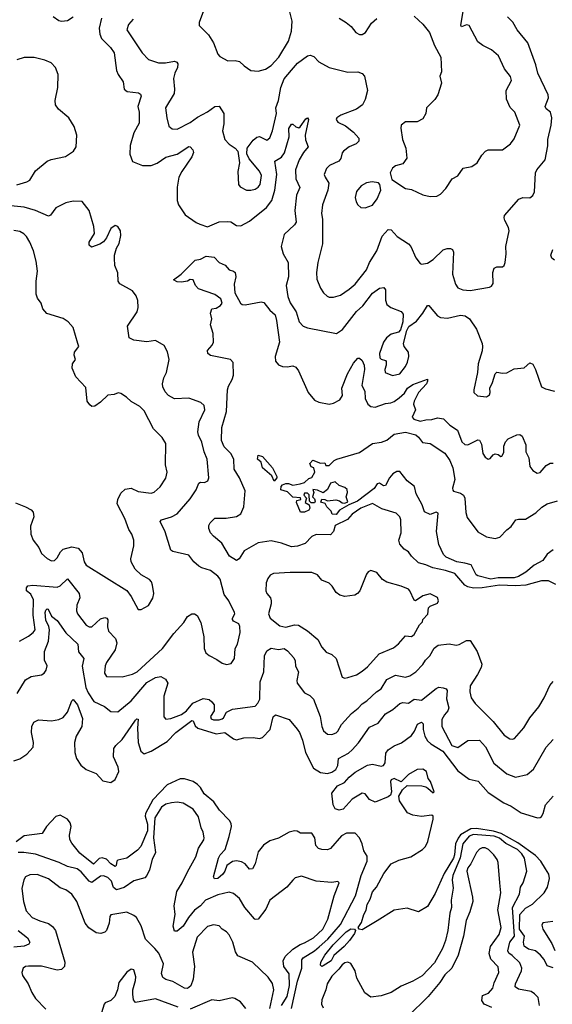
# Model space of a CAD drawing. Extents: x 1690054 to 1842981, y 782881 to 914114.
# Tile 487 of 656: x 1800745 to 1804430, y 833814 to 840625. Entities that reach past the tile are written whole.
import ezdxf

# ---------------------------------------------------------------- set-up
doc = ezdxf.new("R2010")
doc.units = 0

msp = doc.modelspace()

# ---------------------------------------------------------------- linework, layer by layer
at = {"layer": '0CON10XD'}
for points in [[(1802024.4, 840705), (1801986.9, 840605), (1801985.7, 840585), (1802050.2, 840520.2), (1802085, 840464), (1802116, 840386), (1802129.5, 840369.5), (1802185, 840340), (1802235, 840342), (1802265, 840336.2), (1802297.5, 840305), (1802345, 840273.3), (1802395, 840268.8), (1802445, 840282.5), (1802485, 840307.1), (1802538.5, 840365), (1802605, 840476), (1802624.5, 840545), (1802630, 840615), (1802604.2, 840715)], [(1803475, 840648.6), (1803533.1, 840593.1), (1803579.2, 840535), (1803613.8, 840445), (1803658.8, 840365), (1803662.5, 840265), (1803652.5, 840235), (1803664, 840185), (1803638, 840105), (1803616.8, 840073.2), (1803560, 840015), (1803553.9, 839976.1), (1803535, 839940), (1803495, 839919.2), (1803415, 839918.8), (1803383.8, 839895), (1803381.2, 839875), (1803392.5, 839795), (1803416, 839735), (1803423, 839667), (1803395, 839626.7), (1803345, 839613.8), (1803323, 839597), (1803308.8, 839565), (1803320, 839520), (1803415, 839456.2), (1803455, 839450), (1803535, 839412.5), (1803585, 839401.2), (1803630, 839405), (1803655, 839417.5), (1803693.8, 839456.2), (1803737, 839523), (1803776.7, 839545), (1803812.7, 839597.3), (1803871.7, 839608.3), (1803910, 839635), (1803942.1, 839687.9), (1803966.7, 839715), (1803986.1, 839723.9), (1804084, 839724), (1804140, 839765), (1804165, 839800), (1804205.6, 839895), (1804171.4, 839985), (1804138.3, 840018.3), (1804112.5, 840075), (1804110, 840135), (1804146.2, 840205), (1804140.7, 840230.7), (1804099.2, 840285), (1804058, 840375), (1804008, 840415), (1803950, 840445), (1803915, 840472.5), (1803855, 840584.2), (1803835, 840589.4), (1803802.5, 840575), (1803797, 840587), (1803815.6, 840695)], [(1800976.5, 840646.5), (1801015, 840619.5), (1801035, 840614.5), (1801075, 840620), (1801115, 840644.5)], [(1801310, 840635), (1801294.6, 840565), (1801299.2, 840525), (1801311.5, 840495), (1801372.3, 840432.3), (1801398.8, 840395), (1801414.1, 840274.1), (1801425.5, 840245), (1801461.1, 840195), (1801467.8, 840145), (1801487.9, 840127.9), (1801567.8, 840117.8), (1801579.8, 840109.8), (1801585.5, 840095), (1801562.3, 840025), (1801570.4, 839985), (1801572, 839908), (1801535, 839842), (1801508.1, 839755), (1801506, 839695), (1801525, 839643.8), (1801595, 839615.7), (1801655, 839616.7), (1801695, 839632.7), (1801755.9, 839674.1), (1801835.3, 839694.7), (1801915, 839747.1), (1801925, 839744.2), (1801941.9, 839725), (1801947.5, 839705), (1801936.2, 839675), (1801865.5, 839575), (1801845.3, 839534.7), (1801834.6, 839465.4), (1801834.6, 839375), (1801843.5, 839343.5), (1801888.9, 839275), (1801965, 839221.5), (1801990.8, 839210.8), (1802045, 839191.9), (1802125, 839225.6), (1802185, 839229.4), (1802205, 839225.7), (1802245, 839200), (1802275, 839198), (1802335, 839230.6), (1802453.2, 839325), (1802490, 839375), (1802510.3, 839445), (1802523.7, 839555), (1802510.6, 839645), (1802555, 839673.2), (1802576.4, 839703.6), (1802608.1, 839815), (1802607.5, 839872.5), (1802625, 839902.5), (1802635, 839902.5), (1802655, 839882.9), (1802675, 839877.1), (1802686, 839884), (1802725, 839940), (1802736, 839946), (1802742, 839935), (1802719.1, 839825), (1802722.9, 839792.9), (1802741.1, 839745), (1802708.5, 839705), (1802679.2, 839655), (1802653.7, 839586.4), (1802654.7, 839524.7), (1802682.5, 839465), (1802659.6, 839410.4), (1802647.5, 839305), (1802657.9, 839225), (1802645.6, 839205), (1802575, 839139.4), (1802553.6, 839056.4), (1802568.1, 839005), (1802602.9, 838945), (1802604, 838846), (1802588.8, 838785), (1802600.2, 838710.2), (1802615.4, 838665.4), (1802657.3, 838605), (1802679.4, 838535), (1802705, 838505.8), (1802735, 838492.2), (1802935.7, 838454.3), (1802977.6, 838482.4), (1803075, 838605.5), (1803118.2, 838645), (1803185, 838732.9), (1803235, 838767.1), (1803265, 838772.5), (1803276.5, 838756.5), (1803275.5, 838685), (1803284.6, 838654.6), (1803312.8, 838632.8), (1803385, 838606), (1803397.9, 838587.9), (1803395.8, 838535), (1803379.7, 838480.3), (1803365.7, 838464.3), (1803315, 838449.2), (1803282.5, 838425), (1803260.8, 838395), (1803233.1, 838315), (1803235.5, 838285.5), (1803245, 838276), (1803275, 838267.5), (1803279.3, 838259.3), (1803280, 838235), (1803271.2, 838205), (1803273.9, 838183.9), (1803325, 838164.4), (1803375, 838175.6), (1803414.3, 838225.7), (1803428.5, 838255), (1803438, 838295), (1803435.3, 838325), (1803405.5, 838365), (1803400.5, 838385), (1803422.5, 838475), (1803438.1, 838501.9), (1803489.5, 838540.5), (1803534.3, 838595.7), (1803565, 838646.7), (1803575, 838646.7), (1803585, 838636.7), (1803635, 838575.6), (1803655.4, 838565.4), (1803705, 838559.6), (1803795, 838580.4), (1803827.3, 838577.3), (1803856.5, 838556.5), (1803905, 838484), (1803944.4, 838385), (1803946.5, 838365), (1803944.4, 838335), (1803915.7, 838244.3), (1803911.4, 838185), (1803886.2, 838065), (1803886.7, 838045), (1803912.3, 838022.3), (1803975, 838016.5), (1803995, 838030), (1803999.7, 838045), (1803996.7, 838075), (1804016.8, 838115), (1804035, 838176.2), (1804045, 838186), (1804085, 838178.8), (1804115, 838182), (1804165, 838208.8), (1804235, 838216.7), (1804275, 838251.2), (1804295, 838241.2), (1804314.3, 838205), (1804354.2, 838085), (1804381.7, 838071.7), (1804445.7, 838055.7)], [(1801530.9, 840629.1), (1801498, 840592), (1801486.9, 840555), (1801591.9, 840395), (1801635, 840349.4), (1801705, 840326.4), (1801753.1, 840326.9), (1801815, 840338.1), (1801831.1, 840331.1), (1801838.7, 840318.7), (1801837.8, 840295), (1801817.8, 840255), (1801808.6, 840218.6), (1801816.7, 840145), (1801812.5, 840115), (1801753.3, 840015), (1801761.8, 839945), (1801777.5, 839887.5), (1801798.9, 839868.9), (1801835, 839868.5), (1801925, 839913.8), (1801975, 839951.1), (1802045, 839987.8), (1802095, 840023.5), (1802125, 840026.2), (1802156.4, 839975), (1802157.5, 839905), (1802147.1, 839855), (1802164.3, 839795), (1802195, 839764.2), (1802236.6, 839736.6), (1802254.1, 839714.1), (1802266, 839635), (1802254.2, 839575), (1802257.5, 839485), (1802269.4, 839469.4), (1802315, 839445.8), (1802345, 839444.4), (1802375, 839451.9), (1802395, 839465.7), (1802408.2, 839485), (1802417.1, 839547.1), (1802405, 839576.9), (1802332.1, 839662.1), (1802317, 839697), (1802319.4, 839735), (1802359.1, 839790.9), (1802385, 839812.5), (1802405, 839815.6), (1802455, 839791.4), (1802475, 839808), (1802494, 839856), (1802521.8, 839975), (1802516.8, 840015), (1802535, 840066.2), (1802552.5, 840155), (1802575, 840215.6), (1802625, 840276.5), (1802667.1, 840325), (1802735, 840374), (1802755, 840380), (1802779.1, 840369.1), (1802815, 840334.2), (1802885, 840293.1), (1803015, 840262.5), (1803085, 840263.5), (1803115, 840252.2), (1803129.7, 840235), (1803150, 840135), (1803135, 840072.5), (1803115.8, 840035), (1803075, 840005.8), (1802966.2, 839965), (1802938.8, 839945), (1802934, 839935), (1802946.7, 839915), (1802999.4, 839889.4), (1803055, 839847.5), (1803090, 839805), (1803091.2, 839785), (1803073.8, 839765), (1803025, 839744.5), (1802985.7, 839715), (1802975.5, 839704.5), (1802965.5, 839664.5), (1802953.4, 839646.6), (1802888, 839615), (1802867.5, 839595), (1802851.4, 839555), (1802857.5, 839535), (1802884.4, 839495), (1802876.9, 839445), (1802839.4, 839345), (1802833.3, 839285), (1802840.6, 839245), (1802840, 839075), (1802808.2, 838945), (1802797.5, 838875), (1802800.3, 838830.3), (1802825, 838767.5), (1802846.7, 838735), (1802872.7, 838712.7), (1802886.4, 838706.4), (1802915, 838706.2), (1802965, 838720), (1803025, 838760), (1803065, 838795.7), (1803145, 838894), (1803164.4, 838945), (1803215.6, 839025), (1803252.4, 839127.6), (1803295, 839172.5), (1803315, 839170.8), (1803356, 839126), (1803434.3, 839075), (1803450, 839055), (1803485, 838976.7), (1803515, 838937.5), (1803525, 838933.3), (1803565, 838941.2), (1803605, 838965.7), (1803675, 839033.1), (1803702.5, 839042.5), (1803725, 839042), (1803738.8, 839035), (1803747, 839017), (1803739.2, 838865), (1803758.8, 838795), (1803775, 838770), (1803810, 838755), (1803862.3, 838752.3), (1803995, 838774), (1804009.2, 838780.8), (1804020.7, 838799.3), (1804019.2, 838875), (1804026.7, 838905), (1804045, 838916.2), (1804085, 838916.2), (1804095.7, 838924.3), (1804102.5, 838945), (1804109.4, 839005), (1804107.1, 839055), (1804130.8, 839165), (1804126.8, 839186.8), (1804101.4, 839235), (1804095.8, 839255), (1804099.1, 839270.9), (1804196.9, 839383.1), (1804225, 839394.3), (1804275, 839392.5), (1804295, 839408.8), (1804306.9, 839435), (1804312.5, 839565), (1804323.4, 839586.6), (1804380, 839655), (1804399, 839751), (1804398.9, 839795), (1804422.6, 839895), (1804426.7, 839945), (1804417.3, 839985), (1804387.7, 840007.7), (1804379.5, 840025), (1804403.3, 840085), (1804400, 840105), (1804329.5, 840255), (1804315, 840312), (1804260.5, 840465), (1804185.4, 840555.4), (1804157.6, 840607.6), (1804118.8, 840645)], [(1802954.2, 840634.2), (1803004.3, 840604.3), (1803037.6, 840577.6), (1803070, 840535), (1803095, 840521.2), (1803115, 840521.2), (1803136.7, 840535), (1803178.3, 840601.7), (1803215, 840633.8)], [(1800725, 839482.5), (1800795, 839502.5), (1800815, 839514.3), (1800855, 839579.2), (1800935, 839645.6), (1800962, 839658), (1801060.9, 839679.1), (1801117.5, 839715), (1801136.5, 839745), (1801140, 839825), (1801122.5, 839885), (1801085, 839946), (1801013.8, 840005), (1800992, 840035), (1800991.4, 840065), (1801008.1, 840155), (1801012, 840245), (1800993.8, 840295), (1800963.3, 840326.7), (1800920, 840345), (1800845, 840362), (1800775, 840364), (1800725, 840348.1)], [(1803135, 839324.2), (1803185, 839342.5), (1803218.1, 839385), (1803243.3, 839445), (1803237.5, 839485), (1803226.1, 839496.1), (1803184.1, 839504.1), (1803145, 839497.1), (1803108, 839475), (1803075, 839436.2), (1803066, 839395), (1803072, 839365), (1803085, 839343.3), (1803105, 839326.2), (1803135, 839324.2)], [(1800744.4, 836325), (1800805, 836359.5), (1800837.1, 836385), (1800851.1, 836405), (1800838.5, 836505), (1800841.5, 836611.5), (1800821.3, 836651.3), (1800793.1, 836675), (1800791.4, 836695), (1800801.7, 836708.3), (1800835, 836714.4), (1801005, 836699.6), (1801025, 836708.8), (1801075, 836757.1), (1801157.5, 836655), (1801161.5, 836625), (1801141.1, 836575), (1801137.1, 836535), (1801145.7, 836515), (1801205, 836435.8), (1801225, 836425.6), (1801245, 836425.5), (1801305, 836479.6), (1801335, 836488.9), (1801348, 836485), (1801354.4, 836474.4), (1801352.1, 836425), (1801358.6, 836395), (1801408.6, 836345), (1801417.9, 836315), (1801406.4, 836265), (1801345, 836179.2), (1801335.5, 836155), (1801331.9, 836105), (1801345, 836080.8), (1801455, 836078.9), (1801525, 836097.9), (1801557.8, 836115), (1801733.3, 836275), (1801811.4, 836378.6), (1801880.4, 836455), (1801905, 836497.1), (1801935, 836516), (1801955, 836514.2), (1801973.2, 836503.2), (1801997.1, 836455), (1802018.6, 836355), (1802020.8, 836275), (1802033.8, 836245), (1802055, 836226), (1802109.3, 836199.3), (1802145, 836174), (1802176.1, 836163.9), (1802208.8, 836171.2), (1802230, 836205), (1802235.6, 836275), (1802250.6, 836305), (1802270.6, 836385), (1802267.8, 836427.8), (1802261.2, 836445), (1802225, 836463.8), (1802216.2, 836475), (1802216.2, 836485), (1802233.8, 836515), (1802231.2, 836525), (1802191.9, 836605), (1802159.6, 836649.6), (1802131.1, 836755), (1802115.6, 836775), (1802065, 836815.5), (1802005, 836832.5), (1801984.6, 836844.6), (1801950, 836875), (1801915, 836921.1), (1801805.5, 836945.5), (1801790, 836955), (1801752.1, 837082.1), (1801716.4, 837153.6), (1801725.8, 837164.2), (1801795, 837185.4), (1801835, 837207.8), (1801925, 837310.8), (1801965, 837372.9), (1801985, 837418.9), (1801995, 837425.6), (1802022.9, 837422.9), (1802045.5, 837434.5), (1802053.3, 837455), (1802042.9, 837585), (1802020.8, 837635), (1802005, 837702.5), (1801981.4, 837751.4), (1801976.7, 837775), (1801986.2, 837843.8), (1802026, 837925), (1802022, 837955), (1801997.9, 837977.9), (1801915, 838006), (1801815, 838002.9), (1801775, 838025.7), (1801751.1, 838051.1), (1801734.6, 838084.6), (1801733.5, 838105), (1801742.6, 838147.4), (1801760, 838185), (1801778.1, 838275), (1801768.3, 838328.3), (1801745, 838370), (1801685, 838406.2), (1801625, 838396.7), (1801535, 838406.9), (1801502.5, 838425), (1801490, 838505), (1801557.9, 838605), (1801564.6, 838635), (1801562, 838682), (1801551.5, 838715), (1801525, 838749.4), (1801438.3, 838798.3), (1801426.4, 838816.4), (1801423.4, 838873.4), (1801403.1, 838925), (1801400, 838975), (1801400, 838995), (1801415.8, 839045), (1801433.6, 839076.4), (1801445, 839132.5), (1801442.3, 839165), (1801425, 839194.3), (1801405, 839201.9), (1801375, 839181.4), (1801344.4, 839115), (1801325, 839087.5), (1801299.1, 839070.9), (1801242.3, 839052.3), (1801226.2, 839065), (1801226, 839085), (1801262.5, 839145), (1801258.2, 839195), (1801225, 839306), (1801178.2, 839368.2), (1801115, 839369.6), (1801065, 839357.7), (1800995, 839322.7), (1800957.5, 839272.5), (1800945, 839265.6), (1800855.2, 839305.2), (1800775, 839328.6), (1800683.5, 839336.5)], [(1800715, 837282.9), (1800786.2, 837256.2), (1800825, 837234), (1800837.4, 837217.4), (1800842.9, 837185), (1800819.3, 837120.7), (1800822.9, 837065), (1800838.9, 837025), (1800877.9, 836975), (1800895, 836932.9), (1800935, 836898.1), (1800965, 836881.9), (1800985, 836884.4), (1801005, 836902.9), (1801026.3, 836943.6), (1801045, 836961.8), (1801105, 836979.6), (1801149.4, 836969.4), (1801176.7, 836936.7), (1801191.1, 836875), (1801205, 836852), (1801485, 836675.6), (1801516, 836636), (1801565, 836546.2), (1801585, 836544), (1801635, 836573.8), (1801665, 836623.3), (1801672.9, 836655), (1801664.2, 836714.2), (1801656.8, 836736.8), (1801643.2, 836753.2), (1801585, 836784), (1801544.3, 836824.3), (1801515.8, 836875), (1801512.9, 836895), (1801534.3, 836985), (1801534.3, 837025), (1801520.6, 837065), (1801499.3, 837099.3), (1801472.9, 837175), (1801420, 837275), (1801423.6, 837305), (1801445, 837350.8), (1801473.5, 837376.5), (1801515, 837384.1), (1801565, 837361.8), (1801655, 837349.4), (1801675, 837357.5), (1801716.4, 837393.6), (1801755, 837453.3), (1801764.4, 837495), (1801753.4, 837546.6), (1801755, 837692.5), (1801730, 837735), (1801671.4, 837795), (1801605, 837918.6), (1801575, 837948.6), (1801515, 837984), (1801484.1, 838014.1), (1801445, 838040), (1801426.4, 838043.6), (1801397.5, 838032.5), (1801355, 838026.7), (1801305, 837978), (1801265, 837952.5), (1801245, 837950), (1801230.5, 837960.5), (1801212.5, 837985), (1801201.7, 838081.7), (1801132.9, 838155), (1801108, 838215), (1801111.2, 838245), (1801131.2, 838275), (1801122, 838305), (1801123.8, 838325), (1801153.3, 838365), (1801146.2, 838385), (1801113.8, 838495), (1801080, 838535), (1801045, 838556.7), (1800931.7, 838591.7), (1800904.4, 838624.4), (1800894.2, 838665), (1800869.1, 838699.1), (1800858.6, 838725), (1800860, 838815), (1800868.6, 838885), (1800859.2, 838955), (1800840, 839025), (1800815.5, 839085.5), (1800792, 839125), (1800773.4, 839143.4), (1800745, 839158.6), (1800705, 839165.7)], [(1804455, 836717.1), (1804403.4, 836743.4), (1804355, 836743.6), (1804246.4, 836713.6), (1804175, 836709.6), (1804064.2, 836714.2), (1803945, 836695.2), (1803885, 836692.4), (1803845, 836701.7), (1803823.4, 836713.5), (1803754.8, 836794.8), (1803691.2, 836815), (1803602.5, 836832.5), (1803555, 836854.4), (1803505, 836868.1), (1803455, 836914), (1803435, 836943.8), (1803405, 836962.5), (1803375, 836996.7), (1803368.6, 837025), (1803382.9, 837075), (1803381.1, 837165), (1803375, 837186), (1803350.3, 837210.3), (1803251.1, 837241.1), (1803185, 837277.5), (1803105, 837245.5), (1803044.9, 837205.1), (1803013.1, 837166.9), (1802928.1, 837125), (1802915, 837084), (1802895, 837061.9), (1802795, 837064.3), (1802765, 837049.4), (1802719.1, 837000.9), (1802667.9, 836982.1), (1802625, 836978.3), (1802557.1, 837005), (1802485, 837019.6), (1802395, 837006.1), (1802298.3, 836951.7), (1802262.5, 836895), (1802245, 836884.3), (1802195.7, 836915), (1802143.8, 837005), (1802085, 837052.5), (1802065.6, 837075.6), (1802052.5, 837105), (1802052.9, 837125), (1802062.9, 837145), (1802095, 837175.8), (1802173.8, 837176.2), (1802245, 837188.8), (1802275, 837205.8), (1802295.9, 837254.1), (1802305.2, 837365), (1802265.9, 837455.9), (1802227.8, 837515), (1802226.2, 837585), (1802205.1, 837625), (1802159.9, 837669.9), (1802142.1, 837715), (1802142.9, 837805), (1802176.3, 837915), (1802181.9, 838065), (1802189.2, 838090.8), (1802215.3, 838135), (1802223.1, 838165), (1802222.5, 838252.5), (1802203.7, 838273.7), (1802065, 838302.1), (1802045.9, 838315.9), (1802045, 838335.5), (1802077.4, 838372.6), (1802085.2, 838395), (1802084, 838455), (1802065.1, 838515), (1802074.8, 838555), (1802065.8, 838595), (1802074.5, 838625), (1802105, 838628.8), (1802133.1, 838646.9), (1802144.7, 838665), (1802135.9, 838695), (1802095, 838724.8), (1801982.2, 838762.2), (1801962.3, 838785), (1801945, 838825.9), (1801925, 838827.5), (1801905, 838816.9), (1801865, 838808.6), (1801835, 838812.5), (1801810, 838825), (1801862.5, 838865), (1801959.7, 838960.3), (1801995, 838967.9), (1802035, 838988.2), (1802091.3, 838981.3), (1802126, 838946), (1802167, 838927), (1802195, 838893.4), (1802225, 838884.1), (1802234.7, 838875), (1802240.8, 838845), (1802229.5, 838795), (1802233.6, 838735), (1802272.2, 838665), (1802285, 838655.6), (1802305, 838652.2), (1802415, 838672.7), (1802435, 838668.9), (1802474.8, 838614.8), (1802513.3, 838583.3), (1802521.6, 838545), (1802543.1, 838395), (1802513.1, 838295), (1802515, 838263.3), (1802535, 838238), (1802562.5, 838225), (1802595, 838223.1), (1802635, 838231.4), (1802655, 838222), (1802674.3, 838195), (1802740, 838045), (1802785, 837992), (1802815, 837978.6), (1802885, 837965.7), (1802915, 837971.4), (1802960, 837995), (1802979.1, 838025), (1802974.6, 838075), (1803012.2, 838175), (1803055, 838248.8), (1803085, 838282.5), (1803095, 838283.3), (1803115, 838266.7), (1803128.9, 838235), (1803130.5, 838205), (1803111.6, 838095), (1803131.9, 838055), (1803135.4, 838004.6), (1803153.1, 837965), (1803175, 837949.1), (1803205, 837945.5), (1803275, 837969.1), (1803313.3, 837975), (1803336.4, 837983.6), (1803371.2, 838008.8), (1803408.1, 838041.9), (1803427.5, 838075), (1803465, 838100.9), (1803565, 838137.5), (1803566.7, 838125), (1803558.8, 838105), (1803503.4, 838046.6), (1803474.4, 837985), (1803470, 837965), (1803482, 837925), (1803460, 837875), (1803471.1, 837861.1), (1803515, 837847.5), (1803555, 837857.5), (1803595, 837859.2), (1803635, 837871.4), (1803676.7, 837865), (1803720.7, 837820.7), (1803774.2, 837785), (1803804.3, 837705), (1803825, 837687.1), (1803845, 837683.1), (1803915, 837719.2), (1803926.9, 837716.9), (1803939.6, 837689.6), (1803948.5, 837625), (1803965, 837599.2), (1803985, 837586), (1804000.7, 837589.3), (1804020, 837615), (1804035, 837621.2), (1804055, 837616.7), (1804073, 837603), (1804080, 837605), (1804095, 837630), (1804093.8, 837675), (1804106.2, 837705), (1804124.5, 837725.5), (1804185, 837752.5), (1804205, 837756), (1804222, 837745), (1804245.7, 837684.3), (1804245.8, 837635.8), (1804267.1, 837595), (1804274.3, 837535), (1804295, 837506.2), (1804325, 837488.8), (1804345, 837493.3), (1804388, 837542), (1804415, 837557.1), (1804435, 837557.1)], [(1804445, 838961.8), (1804425.5, 838975.5), (1804419.4, 838995), (1804434.2, 839035.8)], [(1802856.1, 837306.1), (1802875, 837296.7), (1802932.5, 837302.5), (1802957, 837297), (1802975, 837282.5), (1802995, 837280), (1803015, 837290), (1803002.5, 837325), (1803013.3, 837355), (1803010, 837375), (1802995, 837388.8), (1802955, 837402.5), (1802927, 837427), (1802895, 837420), (1802873.8, 837375), (1802845, 837352), (1802805, 837371.2), (1802772.5, 837375), (1802780, 837355), (1802770, 837325), (1802785, 837310), (1802790, 837295), (1802785, 837283.8), (1802761.7, 837281.7), (1802750, 837295), (1802748.3, 837338.3), (1802735, 837350), (1802715, 837350), (1802710, 837335), (1802730, 837315), (1802720, 837285), (1802748.3, 837268.3), (1802752.5, 837245), (1802745, 837232.5), (1802715, 837217.5), (1802688.3, 837218.3), (1802660, 837285), (1802661.7, 837298.3), (1802690, 837305), (1802688.3, 837318.3), (1802635, 837322.5), (1802598.5, 837358.5), (1802551.7, 837371.7), (1802554, 837396), (1802562, 837408), (1802585, 837416.7), (1802605, 837416.7), (1802635, 837406), (1802685, 837414.2), (1802715, 837423.8), (1802745, 837450), (1802765, 837457.5), (1802787.5, 837495), (1802780, 837525), (1802761.7, 837531.7), (1802752.5, 837555), (1802773, 837577), (1802825, 837557.5), (1802855, 837560), (1802861.7, 837541.7), (1802885, 837540), (1802920, 837575), (1802940, 837585), (1803095, 837632), (1803185, 837693.3), (1803247.1, 837702.9), (1803285, 837717.1), (1803335, 837757.3), (1803415, 837771.5), (1803485, 837752.7), (1803505, 837736.9), (1803531.2, 837701.2), (1803583.6, 837693.6), (1803685, 837625.6), (1803721.5, 837575), (1803742.5, 837525), (1803754.3, 837445), (1803738.8, 837385), (1803740.5, 837370.5), (1803745, 837364), (1803795, 837349.6), (1803815.3, 837335), (1803824.7, 837315), (1803830.6, 837215), (1803841.4, 837181.4), (1803915, 837082), (1803975, 837048.8), (1804035, 837036.7), (1804067.5, 837045), (1804115, 837096.7), (1804145, 837120), (1804176.7, 837165), (1804195, 837170.8), (1804245, 837170.8), (1804315, 837213.3), (1804356.5, 837253.5), (1804393.7, 837276.4), (1804465, 837296.9)], [(1802505, 837432.5), (1802489.5, 837469.5), (1802423.8, 837523.8), (1802414.3, 837565), (1802390.8, 837585), (1802395, 837613.3), (1802425, 837604.2), (1802494, 837525), (1802523.3, 837465), (1802523.3, 837455), (1802505, 837432.5)], [(1804435, 836958.9), (1804395, 836926.7), (1804363.8, 836885), (1804305, 836850.8), (1804247.2, 836802.8), (1804196.8, 836773.2), (1804165, 836763.1), (1804055, 836764.4), (1804005, 836754.2), (1803915, 836778.8), (1803903.8, 836785), (1803868.9, 836855), (1803824.2, 836865.8), (1803768.2, 836875), (1803695, 836906.7), (1803675.9, 836925), (1803643.9, 836995), (1803628.3, 837085), (1803640.7, 837210.7), (1803625, 837218.8), (1803585, 837202.5), (1803545, 837220), (1803529.6, 837269.6), (1803487.5, 837345), (1803477.1, 837395), (1803425, 837434), (1803375, 837499.4), (1803355, 837500), (1803327.2, 837482.8), (1803303.9, 837455), (1803275, 837403.6), (1803261.3, 837401.3), (1803235, 837419.2), (1803218.8, 837415), (1803197.6, 837382.4), (1803082.2, 837295), (1803020.9, 837269.1), (1802957.7, 837232.3), (1802935, 837201.9), (1802906.7, 837205), (1802900, 837225), (1802870, 837255), (1802859.3, 837279.3), (1802827.5, 837287.5), (1802835, 837308.8), (1802856.1, 837306.1)], [(1802995, 836070), (1803015, 836074.2), (1803075, 836092.5), (1803115, 836117.5), (1803151.2, 836148.8), (1803231.7, 836238.3), (1803330.8, 836279.2), (1803365, 836307.8), (1803415, 836364), (1803455, 836359.2), (1803475, 836372.5), (1803511.7, 836438.3), (1803530.7, 836459.3), (1803535, 836476.7), (1803568.3, 836511.7), (1803574.2, 836555.8), (1803585, 836568.8), (1803635, 836590), (1803643.3, 836605), (1803635, 836627.5), (1803585, 836652.5), (1803535, 836640), (1803484.1, 836604.1), (1803475, 836608.8), (1803444.7, 836674.7), (1803434.7, 836684.7), (1803385, 836707.1), (1803285, 836734.4), (1803255, 836752), (1803215, 836800), (1803175, 836813.8), (1803155, 836806.7), (1803145, 836790), (1803097.1, 836675), (1803082, 836655), (1803062.5, 836645), (1802995, 836634.4), (1802958.8, 836645), (1802935, 836662.9), (1802907, 836707), (1802886.4, 836726.4), (1802835, 836748.9), (1802805, 836784.4), (1802765, 836800.6), (1802615, 836801.9), (1802500, 836795), (1802478, 836782), (1802460.6, 836759.4), (1802451.1, 836728.9), (1802447.5, 836675), (1802454.2, 836655), (1802479.4, 836625), (1802485.6, 836605), (1802485.6, 836584.4), (1802466, 836515), (1802478, 836485), (1802545, 836432.5), (1802585, 836423.5), (1802645, 836438), (1802674.1, 836435.9), (1802735, 836398.6), (1802807.4, 836337.4), (1802835, 836284.3), (1802865, 836249.2), (1802905, 836233.8), (1802933.8, 836205), (1802975, 836076.7), (1802995, 836070)], [(1800727.5, 835965), (1800785, 836058.6), (1800825, 836082.5), (1800895, 836094.2), (1800915, 836105.8), (1800928.9, 836125), (1800935.5, 836155), (1800915.6, 836195), (1800916.2, 836255), (1800944.4, 836325.6), (1800951.2, 836405), (1800947.3, 836427.3), (1800925, 836470.8), (1800920.8, 836525), (1800925, 836540), (1800935, 836548.8), (1800942.5, 836547.5), (1800965, 836499.2), (1801005, 836470), (1801064.4, 836384.4), (1801146.1, 836306.1), (1801152.2, 836252.2), (1801187.8, 836205), (1801177.4, 836152.6), (1801201.8, 836005), (1801218.5, 835968.5), (1801258.9, 835908.9), (1801330.8, 835875), (1801375, 835839.2), (1801425, 835838.1), (1801515, 835912.9), (1801625, 836040), (1801685, 836075.4), (1801721.4, 836081.4), (1801753.6, 836063.6), (1801770, 836035), (1801742.7, 835945), (1801743.2, 835803.2), (1801755.9, 835785.9), (1801789.6, 835790.4), (1801865, 835818.5), (1801899.7, 835845), (1801943.3, 835896.7), (1802015, 835929.5), (1802055, 835923.1), (1802075, 835907.1), (1802089.5, 835885), (1802090, 835845), (1802064.4, 835804.4), (1802069.1, 835789.1), (1802085, 835782.5), (1802125, 835782.9), (1802145, 835789.4), (1802155, 835796.2), (1802176, 835835), (1802216.7, 835855), (1802375, 835877.5), (1802393.1, 835896.9), (1802405.3, 835925), (1802409.1, 836045), (1802433.4, 836115), (1802437.8, 836225), (1802455, 836260), (1802485, 836277.1), (1802535, 836268.4), (1802575, 836274.6), (1802598.4, 836258.4), (1802641.2, 836211.2), (1802650.5, 836190.5), (1802652.5, 836152.5), (1802674.3, 836115), (1802662.5, 836055), (1802664.6, 836034.6), (1802715, 835969.2), (1802751.1, 835951.1), (1802776.5, 835925), (1802824.4, 835805), (1802834.5, 835735), (1802846.7, 835706.7), (1802873.2, 835683.2), (1802905, 835680.8), (1802935, 835692.5), (1802945, 835702.5), (1802970.7, 835749.3), (1803040.6, 835825), (1803087.6, 835862.4), (1803115, 835893.5), (1803147, 835913), (1803212.9, 835975), (1803245, 835996.7), (1803285, 836060.5), (1803345, 836090.5), (1803415, 836077.3), (1803444, 836086), (1803486.2, 836115), (1803534.4, 836165), (1803552.5, 836195), (1803581.5, 836225), (1803612.1, 836277.9), (1803640.5, 836299.5), (1803715, 836308.5), (1803765, 836299.4), (1803785, 836303.3), (1803835, 836330), (1803861.7, 836331.7), (1803910, 836255), (1803942.4, 836167.6), (1803937.1, 836145), (1803910.9, 836095), (1803861.9, 836018.1), (1803859.1, 835975), (1803868.5, 835935), (1803895, 835894.5), (1804020.1, 835770.1), (1804096.8, 835675), (1804135, 835650), (1804155, 835647.1), (1804167.3, 835652.7), (1804233, 835727), (1804274.6, 835795.4), (1804337.4, 835872.6), (1804374.2, 835935), (1804411.7, 836018.3), (1804435, 836047.5)], [(1800705, 835499.2), (1800745, 835511.6), (1800795, 835544.8), (1800837.1, 835592.9), (1800841.6, 835625), (1800827.3, 835695), (1800830, 835735), (1800843.6, 835766.4), (1800875, 835781.9), (1800965, 835775.6), (1801015, 835784.6), (1801045, 835797.8), (1801075.3, 835834.7), (1801105, 835913.3), (1801115, 835923.3), (1801144.3, 835885), (1801180.3, 835790.3), (1801174.3, 835735.7), (1801135, 835668.6), (1801123.4, 835625), (1801127.1, 835555), (1801136.9, 835515), (1801168.9, 835468.9), (1801205, 835438), (1801275, 835411.2), (1801320.3, 835360.3), (1801375, 835349.4), (1801405, 835370), (1801431.1, 835425), (1801426.7, 835455), (1801394.4, 835525), (1801397.3, 835582.7), (1801410.6, 835605), (1801455, 835645.6), (1801515, 835735.5), (1801545, 835778.6), (1801555, 835788), (1801565, 835787.5), (1801560, 835725), (1801565.3, 835625), (1801582.9, 835565), (1801605, 835546.8), (1801655, 835565.2), (1801765, 835631.9), (1801824.7, 835695.3), (1801935, 835776.4), (1801945.7, 835775.7), (1801960, 835740), (1801978.2, 835725), (1802105, 835686.1), (1802165, 835693.6), (1802225, 835650), (1802245, 835642.7), (1802295, 835658.2), (1802359.4, 835659.4), (1802405, 835653.3), (1802425, 835659.2), (1802477.1, 835715), (1802497.5, 835802.5), (1802515, 835816), (1802610, 835785), (1802665, 835716.5), (1802681.3, 835695), (1802701.2, 835641.2), (1802722.4, 835555), (1802778.5, 835448.5), (1802825, 835418.1), (1802875, 835410), (1802905, 835420), (1802931.3, 835438.7), (1802946.2, 835465), (1802949.5, 835515), (1803019.5, 835550.5), (1803045.6, 835574.4), (1803088.3, 835621.7), (1803165, 835732.2), (1803225, 835759.5), (1803275, 835824.5), (1803326.3, 835853.7), (1803375, 835895.7), (1803395, 835901.9), (1803435, 835897.1), (1803475, 835925.3), (1803525, 835918.9), (1803625, 835999.5), (1803645, 836007.3), (1803675, 836003.3), (1803695.7, 835995.7), (1803702.5, 835985), (1803697.6, 835927.6), (1803714.5, 835865), (1803706.4, 835843.6), (1803683.9, 835816.1), (1803664.5, 835784.5), (1803664.6, 835735), (1803734.3, 835605), (1803775, 835590), (1803845, 835638.5), (1803925, 835641.8), (1803967.8, 835595), (1804025, 835482.2), (1804115, 835407.3), (1804175, 835384.6), (1804255, 835403.3), (1804299.2, 835440.8), (1804387.8, 835592.2), (1804435.6, 835645)], [(1804436.1, 834066.1), (1804395, 834081.2), (1804373.1, 834125), (1804347.5, 834155), (1804313.8, 834183.8), (1804266, 834195), (1804235, 834215.7), (1804229.8, 834245), (1804236.8, 834285), (1804201.5, 834335), (1804203.8, 834435), (1804245, 834480.2), (1804292.3, 834507.7), (1804373.8, 834585), (1804395.2, 834624.8), (1804409.1, 834685), (1804405.4, 834715), (1804381.7, 834751.7), (1804350, 834805), (1804312.7, 834842.7), (1804191.4, 834931.4), (1804076.5, 834996.5), (1804022.9, 835012.9), (1803905, 835029.4), (1803865, 835028.8), (1803794.6, 834985.4), (1803777.2, 834962.8), (1803759.5, 834925), (1803752.8, 834847.2), (1803745.4, 834825), (1803681.3, 834718.7), (1803619.4, 834580.6), (1803565, 834491.2), (1803505, 834454), (1803425, 834479.4), (1803335, 834464.4), (1803217.5, 834392.5), (1803115, 834329.7), (1803093.2, 834333.2), (1803086.2, 834345), (1803109.6, 834380.4), (1803125.2, 834435), (1803141.9, 834465), (1803149.7, 834505), (1803169, 834541), (1803185, 834591.4), (1803213.9, 834625), (1803265, 834719.2), (1803315, 834786.9), (1803368.4, 834811.6), (1803451.1, 834835), (1803532.1, 834885), (1803553.4, 834905), (1803568.6, 834941.4), (1803605.8, 835095), (1803605.9, 835115.9), (1803595, 835123.3), (1803525, 835114.3), (1803465, 835122.9), (1803428.3, 835138.3), (1803372.1, 835222.1), (1803367.5, 835255), (1803392.7, 835297.3), (1803425, 835328.8), (1803525.9, 835325.9), (1803555, 835318.8), (1803568.8, 835308.8), (1803605, 835276.7), (1803611.2, 835285), (1803588, 835355), (1803571.2, 835375), (1803560, 835425), (1803535, 835440.5), (1803495, 835438.8), (1803435, 835404.3), (1803385, 835353.8), (1803335, 835375.5), (1803315, 835367.1), (1803310, 835355), (1803318, 835285), (1803309.2, 835260.8), (1803295, 835248.8), (1803205, 835212.9), (1803165, 835230.6), (1803135, 835269.6), (1803115, 835273.6), (1803045, 835233.9), (1802983, 835165), (1802955, 835157.2), (1802926.9, 835166.9), (1802913.8, 835193.8), (1802903.3, 835275), (1802944, 835325), (1802992.2, 835347.8), (1803023.3, 835385), (1803065, 835420.5), (1803151.5, 835468.5), (1803185, 835474.5), (1803245, 835461.5), (1803262, 835465), (1803274.4, 835485), (1803278.6, 835551.4), (1803293.8, 835575), (1803335, 835602.9), (1803386.2, 835623.8), (1803456, 835674), (1803477.1, 835702.9), (1803497.5, 835752.5), (1803525.4, 835765.4), (1803535.3, 835755.3), (1803536.7, 835715), (1803548.5, 835668.5), (1803566.1, 835636.1), (1803589.6, 835615), (1803671.2, 835565), (1803775, 835430), (1803855, 835372.5), (1803917.2, 835357.2), (1803985, 835278.6), (1804095, 835208.1), (1804144.6, 835184.6), (1804215, 835138.9), (1804326.1, 835103.9), (1804345, 835106.2), (1804355.6, 835114.4), (1804367.1, 835135), (1804383.3, 835195), (1804435, 835253.8)], [(1802624.4, 833785), (1802666.4, 833973.6), (1802697.1, 834065), (1802697.4, 834122.6), (1802706.9, 834135), (1802785, 834184.4), (1802817.8, 834212.2), (1802877, 834265), (1802965, 834366.8), (1803068.5, 834565), (1803108, 834705), (1803149.4, 834805), (1803148.1, 834838.1), (1803125.7, 834875), (1803115, 834923.3), (1803095.7, 834965.7), (1803065, 834998), (1803005, 834997.5), (1802970.8, 834979.2), (1802895, 834892.5), (1802875, 834883.6), (1802835, 834884.5), (1802812.5, 834892.5), (1802793.1, 834913.1), (1802786.6, 834965), (1802765, 834997.7), (1802687.6, 834997.6), (1802665, 835011.8), (1802645, 835013.8), (1802609.2, 835005), (1802536.5, 834963.5), (1802475, 834946), (1802432.2, 834915), (1802395, 834869.2), (1802373.9, 834785), (1802355, 834751.4), (1802335, 834748.5), (1802305, 834786.5), (1802280.5, 834800.5), (1802245, 834806.9), (1802217.1, 834802.9), (1802178, 834775), (1802164.3, 834735), (1802150.6, 834715), (1802115, 834683.4), (1802092.3, 834682.3), (1802085.6, 834695.6), (1802120.8, 834825), (1802132.5, 834847.5), (1802166.7, 834885), (1802195.2, 834975), (1802210.8, 835045), (1802207.9, 835065), (1802195.4, 835085), (1802127.1, 835157.1), (1802086.9, 835215), (1802020.8, 835270.8), (1801995.2, 835315), (1801975, 835335.3), (1801945, 835354.8), (1801885, 835373.9), (1801855, 835373.2), (1801765, 835331.9), (1801665, 835228.7), (1801614.2, 835135), (1801613.6, 835115), (1801629.5, 835059.5), (1801628.8, 835015), (1801583.8, 834906.2), (1801559.8, 834880.2), (1801485, 834825.4), (1801425, 834812.3), (1801416.9, 834805), (1801412.7, 834775), (1801405, 834768.5), (1801375, 834786.2), (1801345, 834818.3), (1801315, 834828.4), (1801295, 834822.7), (1801255, 834782.9), (1801160.4, 834860.4), (1801105, 834928.5), (1801091.9, 834955), (1801089.7, 834985), (1801100.7, 835045), (1801095, 835068.8), (1801075, 835094.7), (1801025, 835123.1), (1800995, 835113.6), (1800930.7, 835045), (1800899.4, 834995), (1800775, 834980.2), (1800721.2, 834938.8)], [(1802556.8, 833805), (1802595, 833867.5), (1802612.6, 833945), (1802609.5, 834025), (1802573.3, 834075), (1802567.8, 834115), (1802581.8, 834145), (1802635, 834196), (1802685, 834228.8), (1802715, 834238.8), (1802776.5, 834273.5), (1802842.3, 834335), (1802877.4, 834402.6), (1802921.1, 834565), (1802956, 834655), (1802945, 834663.3), (1802905, 834656.7), (1802795, 834667.1), (1802695, 834700), (1802651.2, 834688.8), (1802635, 834673.3), (1802592, 834625), (1802475.4, 834534.6), (1802446.6, 834473.4), (1802395, 834404), (1802375, 834400), (1802368.8, 834405), (1802302.2, 834485), (1802265, 834545.7), (1802225, 834580), (1802195, 834589.4), (1802115, 834571.6), (1802029.6, 834535), (1801995, 834495.3), (1801954.2, 834465.8), (1801912.7, 834415), (1801875, 834354.5), (1801835, 834320), (1801815, 834320), (1801805.7, 834355.7), (1801819.4, 834435), (1801813.4, 834495), (1801832.1, 834595), (1801870, 834655), (1801905, 834731.2), (1801963.5, 834835), (1801981.5, 834895), (1802018.3, 834951.7), (1802020.8, 834965), (1802014.5, 835004.5), (1801999.4, 835035), (1801981.7, 835111.7), (1801945.7, 835165), (1801876.4, 835206.4), (1801835, 835211.8), (1801795, 835208), (1801755, 835198.2), (1801725, 835176.8), (1801680.2, 835105), (1801670.2, 834965), (1801684.6, 834865.4), (1801660.6, 834815), (1801642.2, 834745), (1801625, 834706.2), (1801610.3, 834689.7), (1801535, 834668.1), (1801467, 834623), (1801415, 834607.1), (1801395, 834622), (1801381.2, 834665), (1801355, 834691.2), (1801325, 834702.5), (1801305, 834700.3), (1801245, 834656.3), (1801225, 834665.4), (1801171.2, 834731.2), (1801141.4, 834751.4), (1801075, 834766.9), (1801018, 834795), (1800855, 834851.8), (1800774, 834864), (1800735, 834863.4)], [(1804341.6, 833805), (1804330.6, 833860.6), (1804307.4, 833887.4), (1804282.4, 833902.4), (1804195, 833919.2), (1804172, 833935), (1804175.6, 833955), (1804216.9, 834045), (1804219.1, 834065), (1804205, 834101.1), (1804150.9, 834150.9), (1804128.1, 834168.1), (1804121.7, 834185), (1804136, 834245), (1804167.6, 834285), (1804154.4, 834485), (1804203.2, 834575), (1804209.6, 834625), (1804228.5, 834655), (1804252.5, 834735), (1804237.8, 834825), (1804219.2, 834855), (1804188.6, 834885), (1804107.1, 834927.1), (1804065, 834962.3), (1804026.7, 834976.7), (1803885, 834988.3), (1803855, 834976.7), (1803810.5, 834925), (1803792.1, 834827.9), (1803740.7, 834705), (1803736.8, 834675), (1803742.8, 834617.2), (1803730.4, 834535), (1803732.1, 834485), (1803720.7, 834445), (1803706.6, 834325), (1803691.1, 834255), (1803670.6, 834200.6), (1803615, 834100), (1803528.8, 834011.2), (1803465, 833974.4), (1803385, 833940), (1803315, 833895.6), (1803245, 833872.3), (1803175, 833863.1), (1803133, 833893), (1803077.1, 833995), (1803066.2, 834045), (1803036.1, 834096.1), (1803015.7, 834105.7), (1802995, 834101.1), (1802975, 834088.1), (1802953.3, 834056.7), (1802905, 834010), (1802871.6, 833955), (1802863.7, 833915), (1802836.2, 833845), (1802833.2, 833815), (1802845, 833788.9)], [(1804011.5, 833791.5), (1803958.9, 833815), (1803941.3, 833841.3), (1803945.6, 833875), (1803988.7, 833891.3), (1804019, 833925), (1804026.9, 833963.1), (1804060.4, 834035), (1804054.2, 834074.2), (1804005, 834126.4), (1803991.6, 834165), (1804002.8, 834215), (1804062.1, 834297.9), (1804075.8, 834345), (1804053.3, 834466.7), (1804072.7, 834585), (1804065.4, 834655), (1804055.7, 834795), (1804048.8, 834815), (1804025, 834847.5), (1803987.5, 834885), (1803965, 834896.2), (1803945, 834896.2), (1803925, 834886.2), (1803905, 834863.3), (1803865.5, 834785), (1803845, 834758), (1803838.2, 834735), (1803877.8, 834555), (1803878.9, 834525), (1803859.1, 834455), (1803833.6, 834395), (1803814.7, 834285), (1803779.3, 834155), (1803734.6, 834065), (1803685, 834017.3), (1803650.6, 833965), (1803571.9, 833868.1), (1803430.2, 833729.8)], [(1802476.1, 833785), (1802503.1, 833915), (1802495, 833959.2), (1802465, 834002.9), (1802356.4, 834106.4), (1802255, 834150), (1802237.4, 834177.4), (1802219.1, 834245), (1802193.7, 834293.7), (1802176.3, 834316.3), (1802146.2, 834335), (1802125, 834357.5), (1802085, 834364.3), (1802045, 834353.1), (1801971.7, 834278.3), (1801940.5, 834175), (1801954.5, 834075), (1801945, 833987.5), (1801927.9, 833942.1), (1801905, 833923.1), (1801885, 833925.7), (1801805, 833971.2), (1801756, 833986), (1801735, 833999.2), (1801726.9, 834026.9), (1801740, 834095), (1801708.2, 834168.2), (1801679.8, 834199.8), (1801615, 834265.6), (1801585, 834356), (1801551.9, 834415), (1801535, 834429.4), (1801485, 834451.1), (1801376.4, 834433.6), (1801368.3, 834421.7), (1801363.6, 834375), (1801345, 834324.2), (1801335, 834314.3), (1801306.4, 834303.6), (1801275, 834308.9), (1801223.3, 834343.3), (1801197.5, 834375), (1801140.4, 834525), (1801105, 834577.1), (1801064, 834605), (1801025, 834619.5), (1800943.1, 834683.1), (1800865, 834711.5), (1800815, 834710.5), (1800785.8, 834695), (1800774.4, 834675), (1800760.4, 834615), (1800771.6, 834525), (1800790.2, 834460.2), (1800831.9, 834415), (1800885, 834392.5), (1800943.1, 834373.1), (1800971.7, 834351.7), (1800992.5, 834325), (1801056.9, 834105), (1801056, 834075), (1801035, 834054), (1801005, 834050.6), (1800895, 834077.1), (1800805, 834078.6), (1800784.5, 834075.5), (1800768.8, 834065), (1800758.6, 834035), (1800765, 834013.8), (1800804.5, 833955), (1800828.5, 833895), (1800854.4, 833855), (1800925, 833780.5)], [(1804433.8, 834386.2), (1804365, 834378), (1804357.7, 834362.3), (1804364.2, 834335), (1804425.6, 834235), (1804447.3, 834187.3)], [(1800735.5, 834325), (1800798.1, 834275), (1800815.7, 834244.3), (1800808.9, 834231.1), (1800775, 834216.2), (1800705, 834208.9)], [(1802835, 834076.2), (1802826.2, 834085), (1802828.1, 834105), (1802856.5, 834155), (1802913.7, 834225), (1803002.8, 834315), (1803035, 834336.7), (1803061.9, 834335), (1803066.9, 834325), (1803061.1, 834305), (1803026.2, 834255), (1802989.3, 834215), (1802917.1, 834152.9), (1802900, 834115), (1802845, 834081.1), (1802835, 834076.2)], [(1801841.2, 833795), (1801685, 833852.5), (1801545.7, 833825.7), (1801531.4, 833845), (1801526.5, 833885), (1801528.2, 833915), (1801545, 833980), (1801548.6, 834005), (1801535, 834052.5), (1801515, 834056.7), (1801485, 834036.2), (1801431.4, 833965), (1801422.5, 833915), (1801402.1, 833867.9), (1801375, 833840.8), (1801336.4, 833823.6), (1801330, 833815), (1801311.2, 833755)], [(1802310, 833785), (1802271.7, 833831.7), (1802234.3, 833854.3), (1802215, 833858.6), (1802125, 833837.5), (1802075, 833846), (1801925, 833780.4)]]:
    msp.add_lwpolyline(points, dxfattribs=at)

doc.saveas('drawing.dxf')
